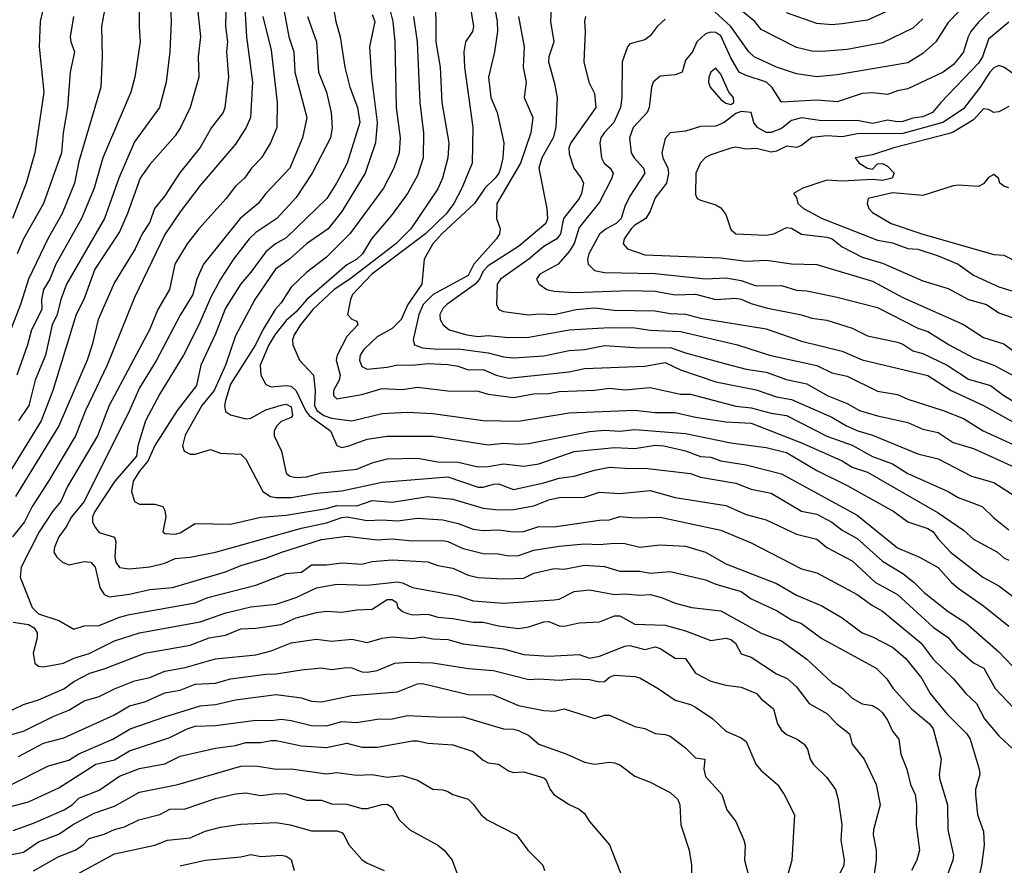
# Model space of a CAD drawing. Header units: metres. Extents: x -46681 to -43747, y -240911 to -237677.
# Tile 898 of 1056: x -44147 to -44050, y -238804 to -238720. Entities that reach past the tile are written whole.
import ezdxf

# ---------------------------------------------------------------- set-up
doc = ezdxf.new("R2010")
doc.units = ezdxf.units.M
doc.layers.add('CONTOUR_INDEX', color=1, linetype='Continuous')
doc.layers.add('CONTOUR_INTER', color=3, linetype='Continuous')

msp = doc.modelspace()

# ---------------------------------------------------------------- linework, layer by layer
at = {"layer": 'CONTOUR_INDEX'}
for points, elevation in [([(-44135.61, -238717.02), (-44135.643, -238720.52), (-44135.525, -238722.02), (-44136.062, -238725.52), (-44136.475, -238727.02), (-44139.242, -238733.52), (-44140.078, -238736.52), (-44141.332, -238739.52), (-44143.894, -238744.02), (-44144.471, -238745.52), (-44145.093, -238746.52), (-44145.288, -238747.52), (-44145.263, -238748.52), (-44146.29, -238750.52), (-44146.685, -238752.02), (-44147.733, -238755.02)], 115), ([(-44111.035, -238718.02), (-44110.542, -238720.02), (-44110.35, -238722.02), (-44110.221, -238728.52), (-44109.816, -238731.52), (-44109.923, -238733.02), (-44110.44, -238734.52), (-44111.478, -238736.52), (-44114.788, -238741.02), (-44117.095, -238743.334), (-44119.095, -238744.841), (-44120.595, -238746.291), (-44121.595, -238747.857), (-44122.172, -238748.52), (-44123.405, -238750.52), (-44124.142, -238752.02), (-44126.595, -238755.903), (-44127.111, -238757.52), (-44127.202, -238758.02), (-44127.095, -238758.625), (-44126.595, -238758.923), (-44125.095, -238759.351), (-44124.595, -238759.27), (-44123.095, -238758.452), (-44121.595, -238757.984), (-44121.095, -238757.879), (-44120.595, -238758.149), (-44120.46, -238759.02), (-44120.595, -238759.194), (-44121.595, -238759.599), (-44122.026, -238760.02), (-44122.286, -238760.52), (-44122.279, -238761.02), (-44121.569, -238762.52), (-44121.095, -238764.722), (-44120.74, -238765.02), (-44120.095, -238765.138), (-44119.095, -238765.075), (-44117.595, -238764.673), (-44114.095, -238764.33), (-44112.595, -238763.68), (-44111.095, -238763.279), (-44108.095, -238763.234), (-44106.095, -238763.576), (-44104.095, -238763.611), (-44102.095, -238764.078), (-44101.095, -238764.049), (-44099.595, -238763.775), (-44097.595, -238764.015), (-44096.095, -238763.783), (-44092.595, -238762.562), (-44088.595, -238762.174), (-44086.595, -238762.284), (-44084.595, -238761.954), (-44083.744, -238762.02), (-44081.595, -238762.518), (-44080.095, -238763.054), (-44079.095, -238763.116), (-44078.095, -238763.492), (-44075.595, -238763.882), (-44072.095, -238764.777), (-44064.595, -238768.869), (-44060.595, -238772.109), (-44058.422, -238773.02), (-44056.595, -238774.048), (-44055.274, -238775.52), (-44054.595, -238776.099), (-44052.095, -238777.833), (-44049.595, -238779.865)], 105), ([(-44123.413, -238719.52), (-44122.595, -238722.841), (-44121.98, -238728.02), (-44122.028, -238730.52), (-44122.646, -238732.02), (-44123.528, -238733.52), (-44124.532, -238734.52), (-44125.228, -238735.52), (-44126.095, -238736.309), (-44127.023, -238737.52), (-44129.727, -238740.52), (-44130.889, -238742.02), (-44132.113, -238744.02), (-44132.654, -238746.52), (-44133.78, -238748.52), (-44134.615, -238750.52), (-44138.607, -238758.02), (-44139.772, -238761.02), (-44142.738, -238766.02), (-44143.389, -238767.52), (-44144.204, -238768.52), (-44145.539, -238770.52), (-44147.311, -238774.02), (-44147.424, -238775.02), (-44146.211, -238778.02), (-44145.595, -238778.627), (-44143.595, -238779.306), (-44142.095, -238780.161), (-44141.095, -238779.815), (-44139.595, -238779.78), (-44137.595, -238778.957), (-44136.595, -238778.694), (-44130.095, -238777.535), (-44128.843, -238777.02), (-44124.095, -238775.792), (-44121.095, -238774.635), (-44119.595, -238774.499), (-44118.595, -238773.788), (-44117.095, -238773.796), (-44115.595, -238773.57), (-44113.595, -238773.728), (-44112.595, -238773.444), (-44110.595, -238773.302), (-44107.095, -238773.476), (-44106.095, -238773.836), (-44104.595, -238774.11), (-44103.095, -238774.796), (-44102.095, -238775.026), (-44099.595, -238775.174), (-44097.595, -238775.111), (-44096.595, -238774.601), (-44094.595, -238774.153), (-44093.595, -238774.219), (-44091.595, -238773.821), (-44089.595, -238773.959), (-44088.095, -238774.41), (-44086.095, -238774.419), (-44085.095, -238774.605), (-44083.095, -238774.43), (-44079.595, -238775.261), (-44078.595, -238775.689), (-44076.095, -238776.409), (-44075.095, -238777.153), (-44072.595, -238778.297), (-44071.095, -238779.215), (-44070.095, -238779.606), (-44068.095, -238781.083), (-44062.735, -238784.02), (-44061.689, -238785.02), (-44061.052, -238786.02), (-44059.211, -238788.02), (-44057.442, -238789.52), (-44057.095, -238790.02), (-44056.303, -238793.02), (-44056.474, -238794.52), (-44056.422, -238795.02), (-44055.66, -238797.52), (-44055.62, -238800.02), (-44055.082, -238802.52), (-44055.126, -238803.02), (-44056.047, -238805.52)], 110), ([(-44098.125, -238719.52), (-44097.545, -238722.52), (-44097.638, -238724.52), (-44097.341, -238726.02), (-44097.547, -238727.52), (-44096.675, -238729.52), (-44096.893, -238731.02), (-44097.897, -238734.02), (-44100.241, -238738.02), (-44100.301, -238739.52), (-44099.931, -238740.52), (-44099.997, -238741.02), (-44100.289, -238741.52), (-44102.53, -238744.02), (-44103.095, -238745.162), (-44106.56, -238747.02), (-44107.548, -238748.02), (-44107.965, -238749.02), (-44108.537, -238751.52), (-44108.412, -238752.02), (-44107.595, -238752.309), (-44106.095, -238752.433), (-44104.095, -238752.401), (-44101.095, -238752.801), (-44099.595, -238753.203), (-44098.595, -238753.296), (-44095.595, -238753.097), (-44093.095, -238752.565), (-44091.595, -238752.465), (-44089.595, -238752.093), (-44086.095, -238752.302), (-44083.095, -238752.285), (-44081.595, -238752.809), (-44077.595, -238753.896), (-44075.595, -238754.422), (-44073.595, -238754.721), (-44071.595, -238755.444), (-44069.595, -238755.884), (-44067.567, -238757.02), (-44065.595, -238757.814), (-44064.382, -238758.52), (-44062.595, -238759.044), (-44059.595, -238759.688), (-44058.095, -238760.359), (-44056.595, -238760.68), (-44055.095, -238761.682), (-44053.095, -238762.265), (-44047.595, -238764.772)], 100), ([(-44049.595, -238720.072), (-44051.595, -238721.76), (-44052.193, -238723.52), (-44052.595, -238724.146), (-44056.333, -238728.02), (-44057.149, -238729.02), (-44058.095, -238729.462), (-44059.095, -238729.574), (-44060.095, -238729.906), (-44060.595, -238729.955), (-44061.595, -238729.784), (-44063.095, -238730.12), (-44064.595, -238729.812), (-44068.095, -238729.843), (-44070.095, -238729.541), (-44071.095, -238729.798), (-44072.095, -238730.611), (-44073.095, -238731.013), (-44073.595, -238730.985), (-44074.469, -238730.52), (-44074.822, -238730.02), (-44075.095, -238729.017), (-44076.095, -238728.93), (-44076.595, -238729.104), (-44077.776, -238730.02), (-44078.595, -238730.36), (-44080.095, -238730.403), (-44081.595, -238730.857), (-44083.095, -238731.045), (-44083.595, -238731.596), (-44083.931, -238733.02), (-44083.83, -238733.52), (-44083.346, -238734.52), (-44083.284, -238735.02), (-44083.48, -238736.02), (-44084.595, -238737.473), (-44085.095, -238738.792), (-44085.516, -238739.52), (-44086.595, -238740.164), (-44086.952, -238740.52), (-44087.655, -238741.52), (-44087.746, -238742.02), (-44087.309, -238742.52), (-44085.595, -238743.093), (-44078.095, -238743.393), (-44075.595, -238743.74), (-44073.595, -238743.621), (-44071.095, -238743.996), (-44068.595, -238744.073), (-44063.095, -238745.703), (-44060.095, -238747.325), (-44054.095, -238750.011), (-44052.095, -238751.28), (-44050.095, -238751.929), (-44048.589, -238753.02)], 95), ([(-44078.595, -238724.647), (-44079.095, -238725.034), (-44079.264, -238725.52), (-44079.298, -238726.02), (-44079.137, -238726.52), (-44078.095, -238727.738), (-44077.595, -238728.09), (-44077.095, -238728.23), (-44076.816, -238728.02), (-44076.845, -238727.52), (-44077.298, -238727.02), (-44078.095, -238725.241), (-44078.595, -238724.647)], 95), ([(-44148.595, -238795.691), (-44144.595, -238793.66), (-44142.595, -238793.098), (-44141.595, -238792.472), (-44138.24, -238791.02), (-44136.532, -238790.02), (-44133.095, -238788.82), (-44129.595, -238787.725), (-44128.095, -238787.601), (-44126.095, -238787.151), (-44122.595, -238786.675), (-44122.095, -238786.628), (-44119.595, -238786.932), (-44118.595, -238787.267), (-44117.595, -238787.337), (-44114.595, -238786.729), (-44110.095, -238786.337), (-44108.095, -238785.549), (-44107.595, -238785.521), (-44103.095, -238786.63), (-44100.595, -238786.646), (-44098.095, -238787.714), (-44095.595, -238788.204), (-44094.595, -238788.249), (-44093.595, -238788.021), (-44090.595, -238788.978), (-44089.595, -238788.677), (-44089.095, -238788.654), (-44086.595, -238789.793), (-44085.595, -238789.971), (-44084.595, -238790.473), (-44083.595, -238790.562), (-44083.095, -238790.752), (-44081.595, -238791.901), (-44080.595, -238792.87), (-44079.67, -238793.02), (-44079.775, -238794.02), (-44079.595, -238794.718), (-44077.989, -238796.52), (-44077.481, -238798.02), (-44076.595, -238799.186), (-44075.824, -238801.02), (-44075.698, -238801.52), (-44075.734, -238803.02), (-44075.351, -238804.52)], 115), ([(-44143.595, -238805.387), (-44138.095, -238802.373), (-44134.095, -238801.512), (-44132.845, -238801.02), (-44130.595, -238800.806), (-44129.095, -238800.15), (-44127.595, -238799.739), (-44125.595, -238799.451), (-44122.095, -238799.284), (-44120.693, -238799.52), (-44118.595, -238800.099), (-44116.095, -238800.1), (-44115.595, -238800.284), (-44115.385, -238800.52), (-44114.851, -238801.52), (-44113.595, -238802.951), (-44113.095, -238803.315), (-44111.403, -238804.02)], 120)]:
    msp.add_lwpolyline(points, dxfattribs=dict(at, elevation=elevation))
at = {"layer": 'CONTOUR_INTER'}
for points, elevation in [([(-44130.195, -238715.52), (-44129.561, -238721.52), (-44129.799, -238723.52), (-44129.737, -238725.52), (-44130.595, -238728.516), (-44131.56, -238730.52), (-44132.095, -238731.325), (-44134.595, -238734.167), (-44135.532, -238735.52), (-44136.802, -238739.02), (-44137.595, -238740.829), (-44140.039, -238744.52), (-44141.126, -238747.52), (-44141.89, -238749.02), (-44144.177, -238756.52), (-44145.332, -238759.52), (-44149.341, -238766.02)], 113), ([(-44138.655, -238716.52), (-44139.352, -238720.52), (-44139.302, -238723.52), (-44139.439, -238726.52), (-44141.595, -238733.864), (-44142.04, -238736.02), (-44143.269, -238739.02), (-44144.675, -238741.52), (-44146.596, -238745.52), (-44147.378, -238748.02), (-44148.933, -238752.02)], 116), ([(-44094.738, -238716.02), (-44094.957, -238720.02), (-44094.606, -238722.02), (-44095.095, -238723.509), (-44095.146, -238724.02), (-44094.569, -238726.02), (-44094.292, -238727.52), (-44094.425, -238730.52), (-44094.683, -238731.52), (-44095.811, -238733.52), (-44096.107, -238734.52), (-44095.299, -238738.52), (-44095.236, -238739.52), (-44095.4, -238740.02), (-44098.095, -238742.296), (-44101.095, -238744.193), (-44101.595, -238744.715), (-44101.979, -238745.52), (-44102.395, -238746.02), (-44105.206, -238748.02), (-44105.595, -238748.418), (-44105.908, -238749.02), (-44105.876, -238749.52), (-44105.557, -238750.02), (-44104.972, -238750.52), (-44103.222, -238751.02), (-44102.095, -238751.184), (-44101.095, -238751.103), (-44099.095, -238751.293), (-44097.095, -238751.254), (-44093.095, -238750.526), (-44089.095, -238750.284), (-44086.595, -238750.344), (-44085.095, -238750.551), (-44082.095, -238750.68), (-44076.455, -238752.02), (-44073.283, -238753.02), (-44068.595, -238754.054), (-44067.095, -238754.777), (-44065.595, -238755.124), (-44062.595, -238756.611), (-44060.595, -238756.943), (-44059.595, -238757.402), (-44056.095, -238758.522), (-44054.095, -238759.302), (-44052.127, -238760.52), (-44048.095, -238762.378)], 99), ([(-44125.266, -238717.52), (-44125.012, -238721.52), (-44124.437, -238726.02), (-44124.636, -238729.52), (-44125.051, -238730.52), (-44126.095, -238732.142), (-44129.595, -238736.23), (-44131.595, -238738.842), (-44133.095, -238741.088), (-44136.095, -238747.313), (-44138.806, -238754.02), (-44140.963, -238758.52), (-44141.944, -238761.02), (-44144.609, -238765.52), (-44146.242, -238768.02), (-44146.99, -238769.52), (-44148.17, -238771.02)], 111), ([(-44121.665, -238717.02), (-44120.839, -238721.52), (-44120.341, -238723.02), (-44120.255, -238725.02), (-44119.058, -238729.52), (-44119.479, -238731.52), (-44120.747, -238734.52), (-44123.095, -238737.022), (-44123.866, -238738.02), (-44125.658, -238739.52), (-44129.283, -238744.02), (-44129.951, -238745.52), (-44130.322, -238747.02), (-44131.595, -238749.064), (-44133.924, -238753.52), (-44135.595, -238756.278), (-44136.597, -238758.52), (-44141.088, -238767.52), (-44142.327, -238769.02), (-44142.857, -238770.02), (-44143.582, -238771.02), (-44144.021, -238772.02), (-44144.09, -238772.52), (-44143.779, -238773.02), (-44143.241, -238773.52), (-44142.595, -238773.776), (-44141.095, -238773.458), (-44140.416, -238773.52), (-44139.992, -238774.02), (-44139.548, -238776.02), (-44139.095, -238776.709), (-44138.595, -238776.948), (-44136.595, -238776.675), (-44134.595, -238776.221), (-44132.358, -238776.02), (-44127.095, -238774.49), (-44125.595, -238773.841), (-44123.095, -238773.129), (-44121.532, -238772.52), (-44117.595, -238771.287), (-44115.095, -238770.953), (-44112.095, -238771.301), (-44110.595, -238771.226), (-44108.595, -238771.405), (-44105.595, -238771.384), (-44105.095, -238771.47), (-44103.595, -238772.167), (-44101.595, -238772.653), (-44100.095, -238772.711), (-44099.095, -238772.897), (-44098.095, -238772.865), (-44096.595, -238772.342), (-44094.095, -238771.93), (-44091.595, -238771.719), (-44090.095, -238771.788), (-44088.595, -238771.649), (-44087.595, -238771.686), (-44086.095, -238772.037), (-44084.095, -238771.818), (-44081.595, -238771.947), (-44079.595, -238772.519), (-44077.595, -238773.672), (-44072.595, -238775.635), (-44070.595, -238776.773), (-44068.095, -238777.832), (-44066.095, -238779.021), (-44064.095, -238780.528), (-44063.095, -238780.896), (-44061.095, -238781.939), (-44059.809, -238783.02), (-44058.201, -238785.02), (-44057.384, -238786.52), (-44055.739, -238788.52), (-44053.744, -238790.52), (-44053.418, -238791.02), (-44052.515, -238794.02), (-44052.456, -238794.52), (-44052.888, -238796.02), (-44052.909, -238796.52), (-44052.696, -238798.52), (-44052.095, -238800.171), (-44052.022, -238801.52), (-44052.301, -238803.52), (-44052.948, -238806.52)], 109), ([(-44106.32, -238717.02), (-44106.272, -238722.02), (-44105.866, -238724.52), (-44105.699, -238728.02), (-44104.994, -238732.02), (-44105.101, -238733.52), (-44105.625, -238735.52), (-44106.095, -238736.568), (-44108.764, -238740.52), (-44110.25, -238742.02), (-44114.803, -238745.52), (-44116.335, -238746.52), (-44118.472, -238748.52), (-44119.682, -238750.02), (-44120.318, -238751.02), (-44120.483, -238751.52), (-44120.437, -238752.02), (-44119.793, -238753.52), (-44118.402, -238755.02), (-44118.225, -238756.52), (-44118.286, -238758.02), (-44118.048, -238758.52), (-44117.362, -238759.02), (-44116.595, -238759.27), (-44114.595, -238759.517), (-44111.595, -238758.811), (-44109.095, -238758.668), (-44106.595, -238758.793), (-44101.595, -238759.485), (-44098.095, -238759.554), (-44093.095, -238758.746), (-44086.595, -238758.467), (-44084.595, -238758.694), (-44082.595, -238758.695), (-44080.595, -238759.154), (-44077.595, -238759.629), (-44075.095, -238759.771), (-44070.095, -238761.694), (-44066.095, -238763.496), (-44065.095, -238764.123), (-44063.595, -238764.628), (-44056.595, -238768.624), (-44054.095, -238770.363), (-44053.095, -238771.242), (-44050.713, -238772.52), (-44050.095, -238773.097), (-44049.595, -238773.331)], 103), ([(-44103.107, -238717.02), (-44102.559, -238720.52), (-44102.665, -238721.02), (-44103.353, -238722.02), (-44103.526, -238723.02), (-44103.444, -238724.52), (-44102.638, -238730.52), (-44102.705, -238734.02), (-44103.721, -238736.52), (-44104.502, -238738.02), (-44105.224, -238739.02), (-44107.318, -238741.02), (-44112.625, -238745.02), (-44114.532, -238747.02), (-44114.746, -238747.52), (-44115.025, -238749.02), (-44114.595, -238749.465), (-44114.095, -238749.655), (-44114.01, -238750.02), (-44115.095, -238751.203), (-44116.048, -238753.02), (-44116.133, -238753.52), (-44115.76, -238755.02), (-44115.868, -238755.52), (-44116.411, -238756.52), (-44116.408, -238757.02), (-44116.095, -238757.348), (-44113.595, -238756.911), (-44111.595, -238756.349), (-44109.595, -238756.42), (-44108.095, -238756.208), (-44105.095, -238756.565), (-44102.095, -238756.605), (-44101.095, -238756.904), (-44098.595, -238757.212), (-44096.595, -238756.871), (-44095.095, -238756.834), (-44094.095, -238756.618), (-44090.595, -238756.51), (-44089.095, -238756.311), (-44087.595, -238756.461), (-44085.095, -238756.218), (-44082.095, -238756.896), (-44081.095, -238756.901), (-44076.595, -238758.082), (-44075.095, -238758.261), (-44073.095, -238758.783), (-44071.595, -238758.999), (-44067.595, -238761.037), (-44065.095, -238761.945), (-44063.095, -238763.071), (-44061.095, -238763.785), (-44059.595, -238764.744), (-44055.595, -238766.51), (-44054.595, -238767.109), (-44052.219, -238768.02), (-44051.095, -238769.131), (-44049.595, -238770.327)], 102), ([(-44132.556, -238718.52), (-44132.469, -238720.02), (-44132.621, -238723.02), (-44132.98, -238726.02), (-44133.642, -238728.52), (-44136.095, -238731.927), (-44137.653, -238735.52), (-44139.067, -238739.52), (-44142.819, -238746.02), (-44143.404, -238747.52), (-44143.769, -238749.02), (-44144.251, -238750.02), (-44144.902, -238753.02), (-44145.933, -238755.52), (-44146.554, -238758.02), (-44147.595, -238759.528)], 114), ([(-44116.457, -238718.52), (-44116.185, -238720.02), (-44115.748, -238721.52), (-44115.288, -238724.52), (-44114.79, -238726.52), (-44114.042, -238728.52), (-44113.82, -238730.02), (-44115.055, -238734.02), (-44116.104, -238736.02), (-44117.079, -238737.52), (-44121.095, -238741.415), (-44122.153, -238742.02), (-44123.095, -238742.799), (-44124.595, -238744.835), (-44125.595, -238745.971), (-44127.095, -238748.38), (-44128.095, -238750.922), (-44129.535, -238754.02), (-44129.956, -238756.02), (-44131.892, -238758.52), (-44134.095, -238761.975), (-44134.788, -238763.52), (-44135.608, -238764.52), (-44136.223, -238765.52), (-44136.407, -238766.52), (-44136.103, -238767.52), (-44135.595, -238767.778), (-44134.095, -238767.779), (-44133.306, -238768.02), (-44133.095, -238768.398), (-44132.988, -238769.02), (-44133.284, -238770.52), (-44133.095, -238770.684), (-44132.095, -238770.733), (-44131.595, -238770.62), (-44130.095, -238769.701), (-44126.595, -238769.764), (-44123.595, -238769.081), (-44121.095, -238768.868), (-44117.095, -238768.222), (-44116.095, -238767.922), (-44114.095, -238767.936), (-44112.595, -238767.416), (-44110.595, -238767.584), (-44107.095, -238767.037), (-44104.595, -238767.269), (-44101.595, -238768.182), (-44100.095, -238768.327), (-44098.595, -238768.292), (-44096.595, -238767.956), (-44095.095, -238767.335), (-44094.095, -238767.123), (-44091.595, -238767.096), (-44090.095, -238766.579), (-44088.095, -238766.74), (-44085.095, -238766.442), (-44082.595, -238767.116), (-44077.595, -238767.916), (-44075.595, -238768.815), (-44073.595, -238769.345), (-44070.595, -238770.758), (-44068.595, -238771.244), (-44067.595, -238772.054), (-44065.095, -238773.378), (-44062.795, -238775.52), (-44060.595, -238776.716), (-44057.095, -238779.943), (-44055.595, -238780.984), (-44054.747, -238782.02), (-44053.095, -238783.497), (-44052.054, -238784.02), (-44050.946, -238786.02), (-44048.559, -238788.52)], 107), ([(-44100.592, -238718.02), (-44100.225, -238720.02), (-44100.2, -238721.02), (-44100.485, -238723.02), (-44101.071, -238725.52), (-44100.853, -238727.52), (-44100.204, -238729.02), (-44099.545, -238732.02), (-44099.657, -238733.52), (-44099.889, -238734.52), (-44100.068, -238735.02), (-44100.429, -238735.52), (-44101.439, -238736.52), (-44102.47, -238738.02), (-44105.706, -238741.02), (-44106.601, -238742.02), (-44107.452, -238743.52), (-44107.673, -238746.02), (-44109.052, -238748.02), (-44109.702, -238749.52), (-44110.595, -238750.396), (-44112.095, -238751.225), (-44112.595, -238751.682), (-44113.446, -238752.52), (-44113.76, -238753.02), (-44113.831, -238753.52), (-44113.595, -238754.161), (-44113.095, -238754.431), (-44111.095, -238754.228), (-44110.095, -238753.991), (-44108.595, -238754.038), (-44107.095, -238753.871), (-44105.095, -238753.969), (-44104.095, -238754.121), (-44103.095, -238754.475), (-44101.595, -238754.462), (-44100.327, -238755.02), (-44099.095, -238755.312), (-44093.095, -238754.683), (-44091.595, -238754.34), (-44085.595, -238754.139), (-44083.595, -238753.769), (-44082.095, -238754.472), (-44078.595, -238755.676), (-44074.595, -238756.465), (-44072.595, -238757.148), (-44071.095, -238757.426), (-44067.095, -238759.169), (-44065.664, -238760.02), (-44064.532, -238760.52), (-44063.095, -238760.961), (-44058.595, -238762.815), (-44056.595, -238763.287), (-44053.296, -238765.02), (-44051.095, -238765.638), (-44048.157, -238767.52)], 101), ([(-44051.095, -238718.593), (-44052.595, -238720.083), (-44053.345, -238721.02), (-44053.625, -238721.52), (-44054.094, -238723.02), (-44054.455, -238723.52), (-44055.095, -238724.289), (-44056.095, -238725.028), (-44059.595, -238726.692), (-44060.595, -238726.874), (-44061.595, -238727.251), (-44063.095, -238727.074), (-44064.095, -238727.142), (-44066.595, -238727.98), (-44068.595, -238727.808), (-44072.095, -238727.986), (-44073.035, -238726.52), (-44073.572, -238726.02), (-44075.595, -238725.367), (-44076.279, -238725.02), (-44077.095, -238723.601), (-44078.095, -238721.424), (-44078.595, -238721.09), (-44079.095, -238721.057), (-44079.595, -238721.228), (-44080.47, -238722.02), (-44080.905, -238723.02), (-44081.595, -238723.836), (-44081.917, -238725.02), (-44082.595, -238725.281), (-44084.095, -238725.435), (-44084.787, -238726.02), (-44084.951, -238726.52), (-44085.175, -238728.52), (-44085.385, -238729.02), (-44086.767, -238730.52), (-44087.125, -238731.52), (-44086.954, -238733.02), (-44086.667, -238733.52), (-44085.74, -238734.52), (-44085.606, -238735.02), (-44087.095, -238737.292), (-44087.595, -238738.336), (-44087.942, -238739.52), (-44088.454, -238740.02), (-44089.426, -238740.52), (-44090.095, -238741.045), (-44091.137, -238743.02), (-44091.274, -238743.52), (-44091.225, -238744.02), (-44090.595, -238744.651), (-44089.595, -238744.855), (-44084.595, -238744.959), (-44079.595, -238745.476), (-44077.595, -238745.366), (-44076.095, -238745.642), (-44074.595, -238746.183), (-44072.095, -238746.131), (-44070.595, -238746.586), (-44069.595, -238746.675), (-44066.595, -238747.308), (-44062.595, -238748.333), (-44058.595, -238750.355), (-44057.595, -238750.68), (-44055.484, -238752.02), (-44053.095, -238753.284), (-44051.095, -238754.03), (-44049.095, -238755.072)], 96), ([(-44060.595, -238718.541), (-44063.595, -238719.867), (-44066.095, -238720.253), (-44067.095, -238720.338), (-44068.595, -238720.226), (-44071.595, -238719.147)], 99), ([(-44145.206, -238719.02), (-44145.439, -238720.02), (-44145.525, -238722.52), (-44145.073, -238727.02), (-44145.972, -238733.02), (-44146.811, -238736.02), (-44148.187, -238739.52)], 118), ([(-44127.07, -238719.02), (-44127.1, -238720.52), (-44126.889, -238722.02), (-44126.995, -238723.02), (-44126.807, -238725.52), (-44127.17, -238728.52), (-44127.316, -238729.02), (-44128.475, -238730.52), (-44129.595, -238732.496), (-44131.656, -238735.02), (-44133.095, -238737.253), (-44134.113, -238738.52), (-44134.595, -238739.864), (-44135.347, -238741.02), (-44136.037, -238742.52), (-44138.095, -238745.832), (-44139.698, -238749.52), (-44140.285, -238752.02), (-44140.775, -238753.52), (-44143.594, -238760.02), (-44147.887, -238767.02)], 112), ([(-44142.137, -238719.52), (-44142.466, -238721.52), (-44142.415, -238722.02), (-44142.041, -238723.02), (-44142.461, -238725.02), (-44142.719, -238728.52), (-44143.144, -238731.02), (-44143.325, -238733.02), (-44145.099, -238738.02), (-44147.095, -238741.52), (-44147.705, -238743.02)], 117), ([(-44118.984, -238719.52), (-44118.083, -238722.02), (-44117.913, -238725.02), (-44117.103, -238727.02), (-44116.647, -238729.02), (-44116.553, -238730.52), (-44116.698, -238731.52), (-44118.511, -238735.02), (-44120.095, -238737.427), (-44122.025, -238739.52), (-44124.095, -238740.908), (-44124.745, -238741.52), (-44126.314, -238743.52), (-44127.604, -238745.52), (-44128.595, -238747.363), (-44129.726, -238750.02), (-44131.268, -238753.02), (-44133.595, -238756.865), (-44135.013, -238759.52), (-44135.767, -238762.02), (-44135.914, -238763.02), (-44138.055, -238765.52), (-44140.02, -238768.52), (-44140.251, -238769.02), (-44140.267, -238769.52), (-44140.042, -238770.02), (-44139.595, -238770.57), (-44138.095, -238771.06), (-44137.952, -238771.52), (-44138.059, -238773.02), (-44137.963, -238773.52), (-44137.595, -238774.033), (-44136.595, -238774.186), (-44134.595, -238773.981), (-44133.095, -238773.609), (-44132.095, -238773.167), (-44130.595, -238773.031), (-44128.095, -238772.531), (-44119.595, -238770.145), (-44117.095, -238769.622), (-44115.595, -238769.084), (-44115.095, -238769.021), (-44113.095, -238769.385), (-44111.595, -238769.318), (-44110.095, -238769.421), (-44108.095, -238769.158), (-44105.595, -238769.321), (-44104.095, -238769.703), (-44102.595, -238770.269), (-44101.595, -238770.37), (-44100.095, -238770.32), (-44098.595, -238770.532), (-44097.595, -238770.479), (-44096.095, -238769.993), (-44094.595, -238770.016), (-44090.095, -238769.351), (-44089.095, -238769.345), (-44088.095, -238769.001), (-44086.595, -238769.117), (-44084.095, -238769.073), (-44078.095, -238770.343), (-44075.095, -238771.593), (-44070.095, -238774.189), (-44068.595, -238774.584), (-44064.595, -238776.721), (-44063.095, -238777.821), (-44062.095, -238778.382), (-44058.279, -238781.52), (-44057.095, -238783.135), (-44055.11, -238785.02), (-44053.834, -238786.52), (-44052.793, -238787.52), (-44052.011, -238789.02), (-44050.595, -238790.71), (-44049.095, -238792.083)], 108), ([(-44112.595, -238719.319), (-44112.318, -238720.02), (-44112.852, -238722.52), (-44112.642, -238725.52), (-44112.105, -238730.02), (-44112.263, -238732.02), (-44113.295, -238735.02), (-44115.595, -238738.82), (-44116.925, -238740.52), (-44119.095, -238742.028), (-44120.77, -238743.52), (-44122.151, -238744.52), (-44124.184, -238747.52), (-44126.095, -238751.115), (-44127.095, -238754.02), (-44128.211, -238756.52), (-44129.425, -238758.02), (-44131.095, -238760.938), (-44131.343, -238762.02), (-44131.199, -238762.52), (-44130.595, -238762.824), (-44130.095, -238762.835), (-44128.595, -238762.373), (-44127.595, -238762.736), (-44125.595, -238762.816), (-44125.095, -238763.32), (-44123.412, -238766.52), (-44122.635, -238767.02), (-44122.095, -238767.118), (-44120.595, -238767.12), (-44118.095, -238766.678), (-44115.595, -238766.453), (-44111.595, -238765.596), (-44105.095, -238765.077), (-44102.095, -238766.112), (-44101.595, -238766.107), (-44100.595, -238765.787), (-44100.095, -238765.759), (-44098.595, -238766.332), (-44095.595, -238765.683), (-44094.095, -238765.193), (-44092.595, -238765.009), (-44090.595, -238764.409), (-44089.095, -238764.108), (-44087.095, -238764.263), (-44085.595, -238764.222), (-44081.095, -238764.74), (-44080.095, -238765.095), (-44076.595, -238765.689), (-44075.095, -238766.286), (-44073.095, -238766.703), (-44070.095, -238768.468), (-44068.595, -238768.767), (-44068.095, -238769.021), (-44067.095, -238769.558), (-44066.095, -238770.359), (-44064.595, -238771.162), (-44062.095, -238773.407), (-44060.095, -238774.648), (-44058.972, -238775.52), (-44057.975, -238776.52), (-44055.595, -238778.391), (-44053.837, -238779.52), (-44050.595, -238782.398), (-44048.584, -238784.52)], 106), ([(-44108.512, -238719.52), (-44108.134, -238722.02), (-44107.882, -238728.02), (-44107.506, -238731.02), (-44107.549, -238733.52), (-44108.095, -238735.242), (-44109.093, -238737.02), (-44110.595, -238739.113), (-44112.644, -238741.52), (-44113.557, -238743.02), (-44114.101, -238743.52), (-44115.095, -238744.111), (-44119.095, -238747.569), (-44120.095, -238748.738), (-44121.095, -238749.606), (-44122.224, -238751.02), (-44122.823, -238752.02), (-44123.681, -238754.02), (-44123.597, -238755.02), (-44123.095, -238755.941), (-44122.595, -238756.173), (-44121.095, -238756.027), (-44120.595, -238756.091), (-44120.095, -238756.555), (-44119.172, -238758.52), (-44118.815, -238759.02), (-44116.714, -238760.52), (-44116.095, -238761.97), (-44115.595, -238762.165), (-44114.883, -238762.02), (-44113.095, -238761.358), (-44111.095, -238761.036), (-44106.595, -238761.045), (-44101.095, -238761.896), (-44099.595, -238761.733), (-44098.095, -238761.853), (-44097.095, -238761.76), (-44091.095, -238760.6), (-44089.595, -238760.469), (-44088.095, -238760.54), (-44086.595, -238760.378), (-44081.595, -238760.789), (-44077.095, -238761.695), (-44073.595, -238762.172), (-44071.595, -238762.655), (-44068.595, -238764.433), (-44065.595, -238765.931), (-44060.979, -238768.52), (-44059.595, -238769.522), (-44057.595, -238770.19), (-44057.092, -238770.52), (-44056.595, -238771.223), (-44055.357, -238772.52), (-44052.181, -238775.02), (-44050.595, -238775.852), (-44049.095, -238776.979)], 104), ([(-44091.49, -238719.52), (-44091.595, -238719.971), (-44091.522, -238721.02), (-44091.631, -238724.02), (-44091.166, -238726.02), (-44090.595, -238727.126), (-44090.466, -238728.52), (-44092.915, -238732.02), (-44093.126, -238732.52), (-44093.095, -238733.125), (-44092.624, -238734.52), (-44091.904, -238735.52), (-44091.686, -238736.02), (-44091.863, -238737.02), (-44092.095, -238737.526), (-44093.646, -238739.52), (-44093.948, -238741.02), (-44094.318, -238741.52), (-44095.595, -238742.289), (-44097.09, -238743.52), (-44099.903, -238745.52), (-44100.23, -238746.02), (-44100.283, -238748.02), (-44100.055, -238748.52), (-44099.595, -238748.729), (-44097.095, -238749.058), (-44096.095, -238748.949), (-44094.595, -238748.994), (-44092.418, -238748.52), (-44090.595, -238748.357), (-44088.595, -238748.569), (-44084.595, -238748.631), (-44083.095, -238748.899), (-44081.595, -238748.983), (-44080.095, -238749.389), (-44073.595, -238750.433), (-44070.095, -238751.643), (-44066.095, -238752.636), (-44064.095, -238753.486), (-44057.595, -238755.055), (-44055.302, -238756.52), (-44052.095, -238758), (-44048.595, -238759.974)], 98), ([(-44083.595, -238719.798), (-44084.384, -238720.52), (-44085.095, -238721.448), (-44085.595, -238721.819), (-44087.095, -238722.215), (-44087.327, -238722.52), (-44087.866, -238724.02), (-44087.876, -238727.52), (-44088.008, -238728.52), (-44088.68, -238730.02), (-44089.637, -238731.02), (-44089.963, -238731.52), (-44090.067, -238732.02), (-44089.905, -238733.52), (-44089.624, -238734.02), (-44089.046, -238734.52), (-44088.751, -238735.02), (-44088.888, -238735.52), (-44090.095, -238737.905), (-44092.095, -238740.408), (-44092.595, -238741.987), (-44093.095, -238742.779), (-44094.2, -238744.02), (-44096.005, -238745.02), (-44096.314, -238745.52), (-44096.074, -238746.02), (-44095.32, -238746.52), (-44094.595, -238746.716), (-44092.595, -238746.842), (-44087.095, -238746.646), (-44084.595, -238746.712), (-44082.595, -238747.055), (-44080.595, -238747.013), (-44078.595, -238747.519), (-44076.595, -238747.395), (-44076.095, -238747.496), (-44075.095, -238747.923), (-44073.595, -238748.334), (-44070.095, -238749.045), (-44069.095, -238749.389), (-44067.595, -238749.573), (-44065.095, -238750.355), (-44063.595, -238751.113), (-44060.595, -238751.755), (-44060.095, -238751.942), (-44059.095, -238752.607), (-44058.095, -238752.872), (-44055.698, -238754.02), (-44053.595, -238755.399), (-44051.42, -238756.02), (-44050.095, -238757.034), (-44047.595, -238758.547)], 97), ([(-44054.541, -238719.02), (-44055.595, -238720.121), (-44056.827, -238722.02), (-44058.095, -238723.178), (-44059.595, -238724.091), (-44066.595, -238725.288), (-44068.595, -238725.482), (-44070.595, -238725.201), (-44072.595, -238724.546), (-44074.8, -238723.52), (-44075.307, -238723.02), (-44077.095, -238720.52), (-44078.701, -238719.02)], 97), ([(-44058.095, -238719.766), (-44059.095, -238720.679), (-44062.095, -238722.122), (-44065.595, -238722.769), (-44068.095, -238722.989), (-44069.095, -238722.963), (-44070.595, -238722.602), (-44074.095, -238720.802), (-44074.727, -238720.02), (-44075.941, -238719.02)], 98), ([(-44049.095, -238725.229), (-44050.095, -238724.527), (-44050.595, -238724.355), (-44051.095, -238724.592), (-44051.484, -238725.02), (-44052.417, -238726.52), (-44054.095, -238728.662), (-44056.139, -238730.02), (-44060.095, -238731.097), (-44064.595, -238731.145), (-44066.095, -238731.416), (-44067.595, -238731.336), (-44069.095, -238731.493), (-44070.095, -238732.271), (-44070.595, -238732.483), (-44071.595, -238732.361), (-44072.595, -238732.854), (-44073.095, -238732.948), (-44074.595, -238732.597), (-44075.595, -238732.659), (-44076.595, -238732.445), (-44077.095, -238732.546), (-44079.095, -238733.216), (-44079.595, -238733.476), (-44080.095, -238733.993), (-44080.575, -238735.02), (-44080.595, -238737.145), (-44080.424, -238737.52), (-44080.095, -238737.694), (-44078.595, -238738.16), (-44078.095, -238738.439), (-44077.595, -238739.112), (-44077.095, -238740.609), (-44076.595, -238741.012), (-44073.595, -238741.172), (-44072.847, -238741.02), (-44071.595, -238740.4), (-44071.095, -238740.451), (-44070.095, -238741.049), (-44067.595, -238741.346), (-44067.061, -238741.52), (-44066.095, -238742.319), (-44064.095, -238743.336), (-44062.095, -238743.925), (-44058.095, -238745.683), (-44055.595, -238746.443), (-44053.595, -238747.519), (-44051.791, -238748.02), (-44050.595, -238748.836), (-44048.595, -238749.522)], 94), ([(-44049.595, -238728.434), (-44050.595, -238728.955), (-44051.095, -238729.029), (-44051.595, -238728.72), (-44052.095, -238728.671), (-44053.095, -238729.755), (-44055.095, -238730.96), (-44055.595, -238731.139), (-44060.976, -238732.52), (-44063.095, -238733.21), (-44064.791, -238733.52), (-44064.416, -238734.02), (-44063.595, -238734.521), (-44063.095, -238734.615), (-44062.595, -238734.112), (-44062.095, -238734.053), (-44061.595, -238734.322), (-44060.929, -238735.02), (-44061.125, -238735.52), (-44062.095, -238735.764), (-44063.095, -238735.658), (-44066.095, -238735.804), (-44067.595, -238735.704), (-44069.987, -238736.52), (-44070.888, -238737.02), (-44070.595, -238737.429), (-44070.459, -238738.02), (-44069.914, -238738.52), (-44068.066, -238739.52), (-44062.595, -238741.638), (-44061.095, -238741.913), (-44059.595, -238742.472), (-44058.595, -238742.532), (-44056.595, -238743.191), (-44054.595, -238744.042), (-44053.095, -238745.109), (-44050.595, -238746.281), (-44046.595, -238747.505)], 93), ([(-44049.595, -238736.478), (-44050.095, -238736.306), (-44050.475, -238736.02), (-44050.611, -238735.52), (-44051.095, -238735.162), (-44051.595, -238735.456), (-44052.095, -238736.084), (-44052.595, -238736.336), (-44054.595, -238736.205), (-44055.095, -238736.277), (-44058.095, -238737.226), (-44061.095, -238736.962), (-44063.514, -238737.52), (-44063.623, -238738.02), (-44063.442, -238738.52), (-44063.095, -238738.926), (-44061.23, -238740.02), (-44058.208, -238741.02), (-44051.095, -238743.086), (-44050.095, -238743.132), (-44048.595, -238743.909)], 92), ([(-44148.095, -238779.453), (-44146.595, -238779.69), (-44146.019, -238780.02), (-44145.718, -238780.52), (-44145.721, -238781.02), (-44146.118, -238782.52), (-44145.971, -238783.52), (-44145.595, -238783.811), (-44145.095, -238783.885), (-44143.133, -238783.52), (-44142.095, -238783.022), (-44140.595, -238782.545), (-44138.095, -238781.316), (-44135.595, -238780.503), (-44129.595, -238779.413), (-44127.069, -238778.52), (-44124.595, -238777.955), (-44122.095, -238777.673), (-44120.095, -238777.012), (-44118.095, -238776.072), (-44116.095, -238775.7), (-44113.095, -238775.782), (-44110.095, -238775.458), (-44109.595, -238775.559), (-44108.595, -238776.032), (-44104.095, -238776.843), (-44102.595, -238777.331), (-44099.595, -238777.569), (-44094.595, -238777.263), (-44094.095, -238777.177), (-44092.595, -238776.423), (-44091.095, -238776.262), (-44088.595, -238776.727), (-44087.595, -238776.64), (-44086.095, -238776.784), (-44085.095, -238776.705), (-44083.945, -238777.02), (-44082.595, -238777.59), (-44080.945, -238778.02), (-44078.095, -238778.326), (-44074.095, -238780.558), (-44072.095, -238781.299), (-44069.595, -238783.135), (-44067.095, -238785.415), (-44066.095, -238786.038), (-44065.095, -238786.983), (-44064.095, -238787.545), (-44063.095, -238787.693), (-44062.525, -238788.02), (-44062.095, -238788.444), (-44061.595, -238789.142), (-44061.095, -238790.235), (-44060.485, -238791.02), (-44060.295, -238792.52), (-44059.674, -238794.02), (-44059.322, -238795.52), (-44058.875, -238796.52), (-44058.735, -238797.52), (-44058.776, -238799.52), (-44058.425, -238802.02), (-44058.707, -238803.02), (-44059.24, -238804.02)], 111), ([(-44149.595, -238788.777), (-44147.095, -238787.593), (-44145.595, -238787.13), (-44143.095, -238786.057), (-44142.095, -238785.319), (-44140.536, -238784.52), (-44139.095, -238784.081), (-44135.095, -238782.519), (-44130.595, -238781.735), (-44128.708, -238781.02), (-44127.095, -238780.756), (-44125.595, -238780.11), (-44124.095, -238780.054), (-44121.595, -238779.699), (-44120.095, -238779.017), (-44118.095, -238778.486), (-44117.095, -238778.373), (-44115.595, -238778.467), (-44114.095, -238778.221), (-44112.595, -238778.156), (-44111.095, -238777.21), (-44110.595, -238777.206), (-44110.193, -238777.52), (-44110.048, -238778.02), (-44109.595, -238778.408), (-44109.095, -238778.609), (-44108.595, -238778.719), (-44107.095, -238778.669), (-44106.095, -238778.972), (-44104.595, -238779.098), (-44102.595, -238779.47), (-44101.595, -238779.444), (-44100.095, -238779.823), (-44098.095, -238780.097), (-44097.095, -238779.915), (-44095.595, -238779.428), (-44095.095, -238779.376), (-44094.095, -238779.82), (-44093.595, -238779.838), (-44092.095, -238779.523), (-44090.095, -238779.411), (-44088.595, -238778.846), (-44088.095, -238778.83), (-44086.595, -238779.65), (-44083.595, -238779.759), (-44081.595, -238780.317), (-44079.095, -238781.262), (-44077.595, -238781.043), (-44077.095, -238781.174), (-44076.637, -238781.52), (-44076.095, -238782.585), (-44075.095, -238782.908), (-44072.595, -238784.565), (-44071.524, -238785.02), (-44070.595, -238785.859), (-44069.359, -238787.52), (-44067.595, -238788.501), (-44066.611, -238789.52), (-44065.372, -238790.52), (-44065.098, -238791.52), (-44063.92, -238793.02), (-44062.736, -238795.52), (-44062.31, -238797.52), (-44062.981, -238800.02), (-44063.026, -238800.52), (-44062.719, -238802.02), (-44062.738, -238803.02), (-44063.101, -238805.52)], 112), ([(-44148.595, -238790.685), (-44147.095, -238790.247), (-44144.095, -238788.75), (-44142.595, -238788.182), (-44141.095, -238787.256), (-44139.595, -238786.801), (-44138.095, -238786.052), (-44136.095, -238785.271), (-44134.595, -238784.938), (-44133.095, -238784.315), (-44131.095, -238783.949), (-44128.095, -238783.088), (-44124.095, -238782.69), (-44122.595, -238782.294), (-44120.595, -238781.51), (-44118.095, -238781.132), (-44116.595, -238781.332), (-44114.595, -238781.153), (-44113.095, -238781.465), (-44111.595, -238781.046), (-44110.595, -238780.911), (-44108.595, -238781.082), (-44107.595, -238780.925), (-44106.595, -238781.12), (-44105.095, -238781.165), (-44103.595, -238781.6), (-44099.595, -238782.107), (-44097.595, -238782.672), (-44095.095, -238782.819), (-44092.095, -238782.66), (-44091.095, -238783.004), (-44090.095, -238782.826), (-44087.595, -238781.83), (-44087.095, -238781.776), (-44085.595, -238782.158), (-44084.595, -238781.888), (-44084.095, -238782.048), (-44082.595, -238783.016), (-44081.595, -238783.068), (-44080.595, -238784.489), (-44079.095, -238785.289), (-44077.595, -238785.689), (-44076.095, -238785.902), (-44074.562, -238786.52), (-44074.095, -238787.044), (-44072.873, -238788.02), (-44072.475, -238789.52), (-44072.095, -238790.13), (-44071.595, -238790.587), (-44070.525, -238791.02), (-44069.834, -238791.52), (-44069.52, -238792.02), (-44069.264, -238793.02), (-44068.94, -238793.52), (-44067.595, -238794.828), (-44066.759, -238796.02), (-44066.49, -238797.02), (-44066.113, -238799.52), (-44066.204, -238801.02), (-44065.891, -238803.02), (-44065.933, -238803.52), (-44066.595, -238804.843)], 113), ([(-44147.595, -238792.742), (-44145.095, -238791.433), (-44143.095, -238790.898), (-44138.095, -238788.62), (-44136.595, -238787.739), (-44135.095, -238787.343), (-44133.095, -238786.445), (-44131.595, -238786.186), (-44130.095, -238785.607), (-44128.095, -238785.51), (-44126.595, -238785.063), (-44123.095, -238784.607), (-44122.095, -238784.582), (-44119.595, -238784.184), (-44117.595, -238783.983), (-44116.595, -238784.133), (-44115.095, -238783.947), (-44114.595, -238783.979), (-44113.595, -238784.382), (-44113.095, -238784.394), (-44112.095, -238784.231), (-44110.337, -238783.52), (-44109.095, -238783.412), (-44106.595, -238783.471), (-44103.095, -238784.044), (-44100.595, -238784.235), (-44097.095, -238785.125), (-44096.095, -238785.062), (-44094.095, -238785.202), (-44092.595, -238785.062), (-44091.095, -238785.143), (-44090.095, -238785.368), (-44089.595, -238785.34), (-44089.095, -238784.903), (-44088.595, -238784.696), (-44086.595, -238784.826), (-44086.095, -238784.971), (-44084.285, -238786.02), (-44082.595, -238787.172), (-44081.095, -238787.61), (-44080.595, -238787.872), (-44078.897, -238789.02), (-44077.595, -238790.26), (-44076.095, -238790.918), (-44075.595, -238791.257), (-44074.621, -238793.52), (-44074.095, -238794.131), (-44072.483, -238795.52), (-44071.809, -238796.52), (-44070.813, -238798.52), (-44071.064, -238803.02), (-44072.095, -238806.659)], 114), ([(-44149.095, -238797.885), (-44146.595, -238797.225), (-44143.595, -238795.836), (-44139.926, -238793.52), (-44138.095, -238793.08), (-44136.595, -238792.189), (-44132.595, -238790.887), (-44130.881, -238790.02), (-44130.095, -238789.756), (-44128.095, -238789.671), (-44124.095, -238789.158), (-44122.595, -238789.177), (-44121.595, -238789.056), (-44120.595, -238789.173), (-44118.595, -238789.698), (-44117.095, -238789.724), (-44115.595, -238789.296), (-44114.095, -238789.377), (-44112.095, -238789.069), (-44110.595, -238789.01), (-44109.095, -238788.684), (-44105.595, -238788.875), (-44103.595, -238788.827), (-44099.595, -238790.019), (-44098.595, -238790.04), (-44098.095, -238790.178), (-44097.095, -238790.659), (-44096.095, -238791.537), (-44093.33, -238792.52), (-44091.595, -238793.327), (-44090.595, -238793.501), (-44089.095, -238793.302), (-44088.595, -238793.366), (-44088.095, -238793.587), (-44086.595, -238794.703), (-44085.095, -238795.302), (-44083.095, -238796.307), (-44082.358, -238797.02), (-44082.139, -238797.52), (-44082.049, -238799.52), (-44081.224, -238802.02), (-44080.984, -238803.52), (-44080.981, -238804.52)], 116), ([(-44148.095, -238800.074), (-44146.095, -238799.355), (-44143.051, -238798.02), (-44142.254, -238797.52), (-44141.595, -238796.88), (-44139.595, -238796.08), (-44137.595, -238794.709), (-44135.595, -238793.949), (-44133.095, -238793.487), (-44131.595, -238792.72), (-44128.095, -238791.938), (-44126.095, -238791.676), (-44125.095, -238791.381), (-44123.595, -238791.372), (-44122.595, -238791.165), (-44122.095, -238791.163), (-44119.595, -238791.68), (-44117.095, -238791.865), (-44115.095, -238791.438), (-44113.595, -238791.838), (-44112.095, -238791.837), (-44108.595, -238791.188), (-44108.095, -238791.187), (-44107.095, -238791.443), (-44104.595, -238791.598), (-44102.595, -238792.242), (-44101.595, -238793.119), (-44101.095, -238793.388), (-44100.095, -238793.513), (-44099.095, -238794.162), (-44098.595, -238794.319), (-44097.595, -238794.284), (-44095.595, -238794.856), (-44095.39, -238795.02), (-44094.99, -238796.02), (-44094.624, -238796.52), (-44093.095, -238797.505), (-44092.095, -238797.974), (-44091.595, -238798.403), (-44091.095, -238799.187), (-44089.095, -238801.5), (-44087.727, -238805.02)], 117), ([(-44149.595, -238802.715), (-44147.095, -238802.232), (-44145.595, -238801.211), (-44143.595, -238800.445), (-44142.226, -238799.52), (-44140.095, -238798.356), (-44138.095, -238797.665), (-44135.595, -238796.27), (-44131.824, -238795.52), (-44125.595, -238793.692), (-44124.095, -238793.679), (-44122.095, -238794.005), (-44120.595, -238793.973), (-44117.095, -238794.454), (-44116.095, -238794.344), (-44114.095, -238794.593), (-44112.595, -238794.528), (-44111.095, -238794.788), (-44109.595, -238794.639), (-44108.095, -238795.08), (-44106.595, -238795.968), (-44105.595, -238796.053), (-44105.095, -238796.199), (-44104.595, -238796.522), (-44103.095, -238796.989), (-44102.595, -238797.453), (-44101.8, -238798.52), (-44101.225, -238799.02), (-44098.321, -238800.52), (-44097.185, -238802.02), (-44095.689, -238803.52), (-44095.548, -238804.02)], 118), ([(-44146.095, -238804.051), (-44143.595, -238802.663), (-44141.964, -238802.02), (-44141.228, -238801.52), (-44140.595, -238800.88), (-44139.095, -238800.439), (-44138.095, -238799.963), (-44137.095, -238799.719), (-44135.668, -238799.02), (-44133.595, -238798.501), (-44132.595, -238797.965), (-44131.095, -238797.94), (-44128.095, -238796.92), (-44126.095, -238796.459), (-44125.095, -238796.35), (-44123.595, -238796.606), (-44122.095, -238796.416), (-44121.095, -238796.441), (-44119.095, -238797.062), (-44117.595, -238797.082), (-44116.595, -238797.425), (-44115.095, -238797.466), (-44113.595, -238797.887), (-44113.095, -238797.889), (-44111.595, -238797.486), (-44111.095, -238797.483), (-44110.595, -238797.767), (-44109.905, -238799.02), (-44108.877, -238800.02), (-44106.095, -238801.541), (-44105.467, -238802.02), (-44104.678, -238803.02), (-44104.125, -238804.52)], 119), ([(-44131.595, -238803.574), (-44129.095, -238803.021), (-44125.595, -238802.688), (-44124.595, -238802.456), (-44123.595, -238802.642), (-44121.595, -238802.527), (-44121.095, -238802.619), (-44120.595, -238802.943), (-44120.312, -238804.02)], 121)]:
    msp.add_lwpolyline(points, dxfattribs=dict(at, elevation=elevation))

doc.saveas('drawing.dxf')
